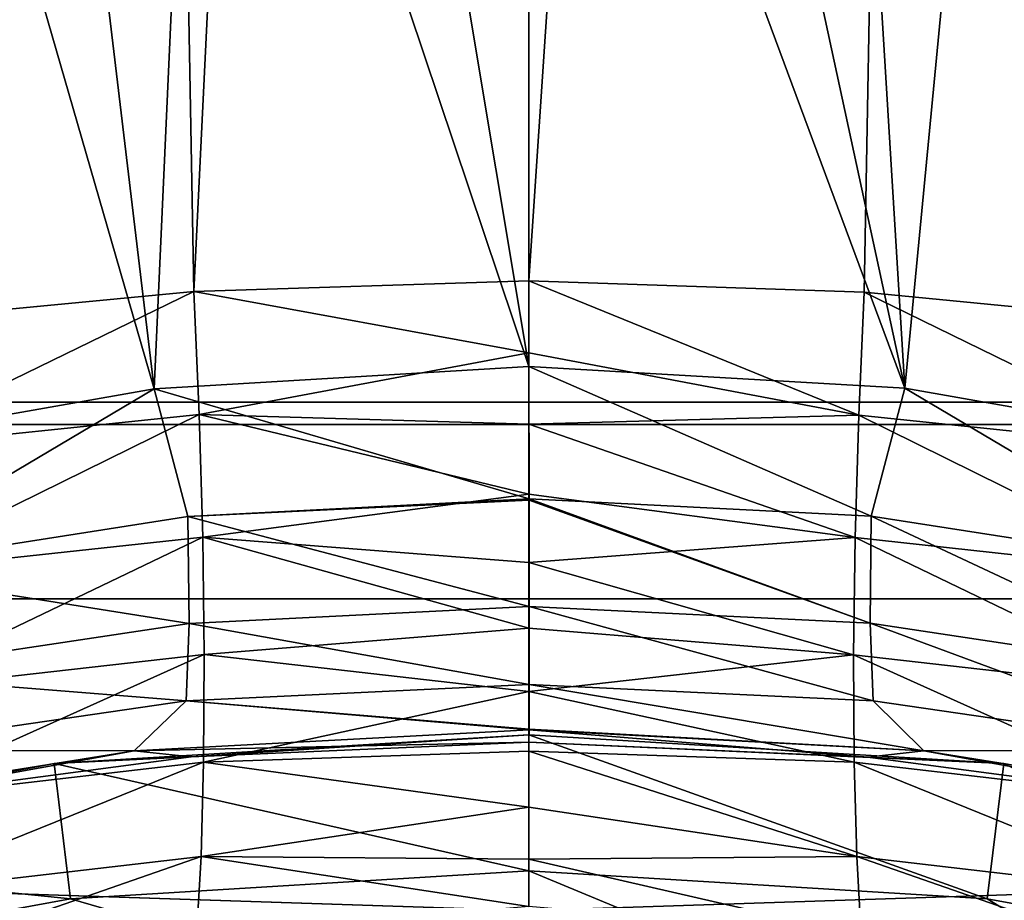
# Model space of a CAD drawing. Header units: millimetres. Extents: x -100 to 100, y -64 to 136.
# Tile 498 of 530: x -1.87 to 1.75, y 81.86 to 85.09. Entities that reach past the tile are written whole.
import ezdxf

# ---------------------------------------------------------------- set-up
doc = ezdxf.new("R2010")
doc.units = ezdxf.units.MM
doc.header["$LTSCALE"] = 159.143519
for name, color, linetype in [('19', 7, 'CONTINUOUS'), ('21', 7, 'CONTINUOUS'), ('230', 7, 'CONTINUOUS'), ('231', 7, 'CONTINUOUS'), ('232', 7, 'CONTINUOUS'), ('233', 7, 'CONTINUOUS'), ('244', 7, 'CONTINUOUS'), ('245', 7, 'CONTINUOUS'), ('255', 7, 'CONTINUOUS'), ('270', 7, 'CONTINUOUS'), ('271', 7, 'CONTINUOUS'), ('397', 7, 'CONTINUOUS'), ('407', 7, 'CONTINUOUS'), ('412', 7, 'CONTINUOUS'), ('437', 7, 'CONTINUOUS'), ('6', 7, 'CONTINUOUS')]:
    doc.layers.add(name, color=color, linetype=linetype)

msp = doc.modelspace()

# ---------------------------------------------------------------- linework, layer by layer
at = {"layer": '19', "color": 7, "linetype": 'CONTINUOUS', "true_color": 0x8c979c}
for points in [[(-1.6919, 109.4168, -13.9318), (-2.4608, 83.9708, -14.2677), (-3.3582, 109.4168, -13.6264), (-1.6919, 109.4168, -13.9318)], [(-2.3842, 83.9811, -14.2805), (-2.4608, 83.9708, -14.2677), (-1.6919, 109.4168, -13.9318), (-2.3842, 83.9811, -14.2805)], [(-1.2311, 84.0913, -14.4238), (-2.3842, 83.9811, -14.2805), (-1.6919, 109.4168, -13.9318), (-1.2311, 84.0913, -14.4238)], [(0, 109.4168, -14.0342), (-1.2311, 84.0913, -14.4238), (-1.6919, 109.4168, -13.9318), (0, 109.4168, -14.0342)], [(0, 84.1297, -14.4756), (-1.2311, 84.0913, -14.4238), (0, 109.4168, -14.0342), (0, 84.1297, -14.4756)]]:
    msp.add_3dface(points, dxfattribs=at)
at = {"layer": '21', "color": 7, "linetype": 'CONTINUOUS', "true_color": 0x8c979c}
for points in [[(-1.2311, 84.0913, -14.4238), (0, 84.1297, -14.4756), (-0.0002, 83.8657, -14.4918), (-1.2311, 84.0913, -14.4238)], [(-2.3842, 83.9811, -14.2805), (-1.2311, 84.0913, -14.4238), (-2.4165, 83.5149, -14.3195), (-2.3842, 83.9811, -14.2805)], [(-1.2311, 84.0913, -14.4238), (-1.2114, 83.6389, -14.4682), (-2.4165, 83.5149, -14.3195), (-1.2311, 84.0913, -14.4238)], [(-1.2114, 83.6389, -14.4682), (-1.2311, 84.0913, -14.4238), (-0.0002, 83.8657, -14.4918), (-1.2114, 83.6389, -14.4682)], [(-0.0004, 83.6041, -14.5313), (-1.2114, 83.6389, -14.4682), (-0.0002, 83.8657, -14.4918), (-0.0004, 83.6041, -14.5313)], [(-2.4165, 83.5149, -14.3195), (-1.2114, 83.6389, -14.4682), (-2.3876, 83.0599, -14.4439), (-2.4165, 83.5149, -14.3195)], [(-1.2114, 83.6389, -14.4682), (-1.1984, 83.189, -14.5835), (-2.3876, 83.0599, -14.4439), (-1.2114, 83.6389, -14.4682)], [(-1.1984, 83.189, -14.5835), (-1.2114, 83.6389, -14.4682), (-0.0005, 83.3471, -14.5937), (-1.1984, 83.189, -14.5835)], [(-0.0005, 83.3471, -14.5937), (-1.2114, 83.6389, -14.4682), (-0.0004, 83.6041, -14.5313), (-0.0005, 83.3471, -14.5937)], [(-0.0006, 83.0965, -14.6784), (-1.1984, 83.189, -14.5835), (-0.0005, 83.3471, -14.5937), (-0.0006, 83.0965, -14.6784)], [(-2.3876, 83.0599, -14.4439), (-1.1984, 83.189, -14.5835), (-2.3743, 82.6247, -14.64), (-2.3876, 83.0599, -14.4439)], [(-1.1984, 83.189, -14.5835), (-1.1929, 82.7585, -14.7686), (-2.3743, 82.6247, -14.64), (-1.1984, 83.189, -14.5835)], [(-1.1929, 82.7585, -14.7686), (-1.1984, 83.189, -14.5835), (-0.0007, 82.8544, -14.7849), (-1.1929, 82.7585, -14.7686)], [(-0.0007, 82.8544, -14.7849), (-1.1984, 83.189, -14.5835), (-0.0006, 83.0965, -14.6784), (-0.0007, 82.8544, -14.7849)], [(-0.0007, 82.6227, -14.9123), (-1.1929, 82.7585, -14.7686), (-0.0007, 82.8544, -14.7849), (-0.0007, 82.6227, -14.9123)], [(-1.1929, 82.7585, -14.7686), (-1.195, 82.3632, -15.0172), (-2.3773, 82.2261, -14.901), (-1.1929, 82.7585, -14.7686)], [(-2.3743, 82.6247, -14.64), (-1.1929, 82.7585, -14.7686), (-2.3773, 82.2261, -14.901), (-2.3743, 82.6247, -14.64)], [(-1.195, 82.3632, -15.0172), (-1.1929, 82.7585, -14.7686), (-0.0007, 82.6227, -14.9123), (-1.195, 82.3632, -15.0172)], [(-0.0007, 82.4031, -15.0595), (-1.195, 82.3632, -15.0172), (-0.0007, 82.6227, -14.9123), (-0.0007, 82.4031, -15.0595)], [(-0.0006, 82.1973, -15.2256), (-1.195, 82.3632, -15.0172), (-0.0007, 82.4031, -15.0595), (-0.0006, 82.1973, -15.2256)], [(-1.195, 82.3632, -15.0172), (-1.2045, 82.0163, -15.3187), (-2.3961, 81.8783, -15.2155), (-1.195, 82.3632, -15.0172)], [(-2.3773, 82.2261, -14.901), (-1.195, 82.3632, -15.0172), (-2.3961, 81.8783, -15.2155), (-2.3773, 82.2261, -14.901)], [(-1.2045, 82.0163, -15.3187), (-1.195, 82.3632, -15.0172), (-0.0006, 82.1973, -15.2256), (-1.2045, 82.0163, -15.3187)], [(-0.0005, 82.0068, -15.4092), (-1.2045, 82.0163, -15.3187), (-0.0006, 82.1973, -15.2256), (-0.0005, 82.0068, -15.4092)], [(-1.2045, 82.0163, -15.3187), (-1.2207, 81.7267, -15.6594), (-2.429, 81.5909, -15.5689), (-1.2045, 82.0163, -15.3187)], [(-2.3961, 81.8783, -15.2155), (-1.2045, 82.0163, -15.3187), (-2.429, 81.5909, -15.5689), (-2.3961, 81.8783, -15.2155)], [(-1.2207, 81.7267, -15.6594), (-1.2045, 82.0163, -15.3187), (-0.0004, 81.8333, -15.6089), (-1.2207, 81.7267, -15.6594)], [(-0.0004, 81.8333, -15.6089), (-1.2045, 82.0163, -15.3187), (-0.0005, 82.0068, -15.4092), (-0.0004, 81.8333, -15.6089)]]:
    msp.add_3dface(points, dxfattribs=at)
at = {"layer": '230', "color": 7, "linetype": 'CONTINUOUS', "true_color": 0x8c979c}
for points in [[(0, 82.4363, 23.2607), (0, 82.4632, 24.8415), (1.7436, 82.3577, 24.8415), (0, 82.4363, 23.2607)], [(1.2447, 82.3817, 23.2166), (0, 82.4363, 23.2607), (1.7436, 82.3577, 24.8415), (1.2447, 82.3817, 23.2166)], [(2.4941, 82.216, 23.0788), (1.2447, 82.3817, 23.2166), (1.7436, 82.3577, 24.8415), (2.4941, 82.216, 23.0788)], [(3.4609, 82.043, 24.8415), (2.4941, 82.216, 23.0788), (1.7436, 82.3577, 24.8415), (3.4609, 82.043, 24.8415)]]:
    msp.add_3dface(points, dxfattribs=at)
at = {"layer": '231', "color": 7, "linetype": 'CONTINUOUS', "true_color": 0x8c979c}
for points in [[(0.0006, 83.3299, 20.3219), (1.2572, 83.2655, 20.2978), (0, 83.8154, 19.7268), (0.0006, 83.3299, 20.3219)], [(0, 83.8154, 19.7268), (1.2572, 83.2655, 20.2978), (1.381, 83.736, 19.6991), (0, 83.8154, 19.7268)], [(1.2572, 83.2655, 20.2978), (2.5012, 83.0723, 20.2265), (1.381, 83.736, 19.6991), (1.2572, 83.2655, 20.2978)], [(1.381, 83.736, 19.6991), (2.5012, 83.0723, 20.2265), (2.7848, 83.4887, 19.6142), (1.381, 83.736, 19.6991)], [(1.2572, 83.2655, 20.2978), (0.0006, 83.3299, 20.3219), (1.2528, 82.8726, 20.9726), (1.2572, 83.2655, 20.2978)], [(1.2528, 82.8726, 20.9726), (0.0006, 83.3299, 20.3219), (0.0006, 83.3245, 20.3296), (1.2528, 82.8726, 20.9726)], [(0.0009, 82.9348, 20.9977), (1.2528, 82.8726, 20.9726), (0.0006, 83.3245, 20.3296), (0.0009, 82.9348, 20.9977)], [(1.2572, 83.2655, 20.2978), (1.2528, 82.8726, 20.9726), (2.4941, 82.6864, 20.8971), (1.2572, 83.2655, 20.2978)], [(2.5012, 83.0723, 20.2265), (1.2572, 83.2655, 20.2978), (2.4941, 82.6864, 20.8971), (2.5012, 83.0723, 20.2265)], [(0.0009, 82.6486, 21.7315), (1.2636, 82.5876, 21.7047), (0.0009, 82.9348, 20.9977), (0.0009, 82.6486, 21.7315)], [(0.0009, 82.9348, 20.9977), (1.2636, 82.5876, 21.7047), (1.2528, 82.8726, 20.9726), (0.0009, 82.9348, 20.9977)], [(1.2636, 82.5876, 21.7047), (2.5166, 82.4053, 21.6227), (1.2528, 82.8726, 20.9726), (1.2636, 82.5876, 21.7047)], [(1.2528, 82.8726, 20.9726), (2.5166, 82.4053, 21.6227), (2.4941, 82.6864, 20.8971), (1.2528, 82.8726, 20.9726)], [(0.0006, 82.4835, 22.4847), (1.4508, 82.4048, 22.4591), (0.0009, 82.6486, 21.7315), (0.0006, 82.4835, 22.4847)], [(0.0009, 82.6486, 21.7315), (1.4508, 82.4048, 22.4591), (1.2636, 82.5876, 21.7047), (0.0009, 82.6486, 21.7315)], [(1.2636, 82.5876, 21.7047), (1.4508, 82.4048, 22.4591), (2.5166, 82.4053, 21.6227), (1.2636, 82.5876, 21.7047)], [(0, 82.4363, 23.2607), (1.2447, 82.3817, 23.2166), (0.0006, 82.4819, 22.4963), (0, 82.4363, 23.2607)], [(0.0006, 82.4819, 22.4963), (1.4508, 82.4048, 22.4591), (0.0006, 82.4835, 22.4847), (0.0006, 82.4819, 22.4963)], [(1.2447, 82.3817, 23.2166), (1.4508, 82.4048, 22.4591), (0.0006, 82.4819, 22.4963), (1.2447, 82.3817, 23.2166)], [(1.2447, 82.3817, 23.2166), (2.4941, 82.216, 23.0788), (1.4508, 82.4048, 22.4591), (1.2447, 82.3817, 23.2166)], [(1.4508, 82.4048, 22.4591), (2.8873, 82.1746, 22.3441), (2.5166, 82.4053, 21.6227), (1.4508, 82.4048, 22.4591)], [(2.4941, 82.216, 23.0788), (2.8873, 82.1746, 22.3441), (1.4508, 82.4048, 22.4591), (2.4941, 82.216, 23.0788)]]:
    msp.add_3dface(points, dxfattribs=at)
at = {"layer": '232', "color": 7, "linetype": 'CONTINUOUS', "true_color": 0x8c979c}
for points in [[(-1.2102, 87.4167, 15.8616), (0, 83.8154, 19.7268), (-0.6059, 87.4457, 15.895), (-1.2102, 87.4167, 15.8616)], [(-0.6059, 87.4457, 15.895), (0, 83.8154, 19.7268), (0, 87.4553, 15.9062), (-0.6059, 87.4457, 15.895)], [(0, 83.8154, 19.7268), (1.381, 83.736, 19.6991), (0, 87.4553, 15.9062), (0, 83.8154, 19.7268)], [(0, 87.4553, 15.9062), (1.381, 83.736, 19.6991), (0.5784, 87.4465, 15.896), (0, 87.4553, 15.9062)], [(0.5784, 87.4465, 15.896), (1.381, 83.736, 19.6991), (1.1554, 87.4201, 15.8656), (0.5784, 87.4465, 15.896)], [(-1.8115, 87.3684, 15.8061), (-1.3766, 83.734, 19.702), (-1.2102, 87.4167, 15.8616), (-1.8115, 87.3684, 15.8061)], [(-1.3766, 83.734, 19.702), (0, 83.8154, 19.7268), (-1.2102, 87.4167, 15.8616), (-1.3766, 83.734, 19.702)], [(1.1554, 87.4201, 15.8656), (1.381, 83.736, 19.6991), (1.7299, 87.3762, 15.8149), (1.1554, 87.4201, 15.8656)], [(-2.4085, 87.3012, 15.7284), (-1.3766, 83.734, 19.702), (-1.8115, 87.3684, 15.8061), (-2.4085, 87.3012, 15.7284)], [(1.381, 83.736, 19.6991), (2.7848, 83.4887, 19.6142), (1.7299, 87.3762, 15.8149), (1.381, 83.736, 19.6991)], [(1.7299, 87.3762, 15.8149), (2.7848, 83.4887, 19.6142), (2.3007, 87.3148, 15.7441), (1.7299, 87.3762, 15.8149)], [(-2.7594, 83.4897, 19.6215), (-1.3766, 83.734, 19.702), (-2.4085, 87.3012, 15.7284), (-2.7594, 83.4897, 19.6215)]]:
    msp.add_3dface(points, dxfattribs=at)
at = {"layer": '233', "color": 7, "linetype": 'CONTINUOUS', "true_color": 0x8c979c}
for points in [[(0.0006, 83.3299, 20.3219), (0, 83.8154, 19.7268), (-1.3766, 83.734, 19.702), (0.0006, 83.3299, 20.3219)], [(-1.3766, 83.734, 19.702), (-2.7594, 83.4897, 19.6215), (-2.4949, 83.0707, 20.2298), (-1.3766, 83.734, 19.702)], [(-1.2532, 83.2643, 20.2994), (-1.3766, 83.734, 19.702), (-2.4949, 83.0707, 20.2298), (-1.2532, 83.2643, 20.2994)], [(0.0006, 83.3299, 20.3219), (-1.3766, 83.734, 19.702), (-1.2532, 83.2643, 20.2994), (0.0006, 83.3299, 20.3219)], [(0.0006, 83.3245, 20.3296), (0.0006, 83.3299, 20.3219), (-1.2532, 83.2643, 20.2994), (0.0006, 83.3245, 20.3296)], [(0.0009, 82.9348, 20.9977), (0.0006, 83.3245, 20.3296), (-1.2532, 83.2643, 20.2994), (0.0009, 82.9348, 20.9977)], [(-1.2532, 83.2643, 20.2994), (-2.4949, 83.0707, 20.2298), (-1.2483, 82.8722, 20.973), (-1.2532, 83.2643, 20.2994)], [(0.0009, 82.9348, 20.9977), (-1.2532, 83.2643, 20.2994), (-1.2483, 82.8722, 20.973), (0.0009, 82.9348, 20.9977)], [(-1.2483, 82.8722, 20.973), (-2.4949, 83.0707, 20.2298), (-2.4873, 82.6862, 20.8981), (-1.2483, 82.8722, 20.973)], [(0.0009, 82.6486, 21.7315), (0.0009, 82.9348, 20.9977), (-1.2483, 82.8722, 20.973), (0.0009, 82.6486, 21.7315)], [(-1.2483, 82.8722, 20.973), (-2.4873, 82.6862, 20.8981), (-1.2591, 82.5877, 21.7038), (-1.2483, 82.8722, 20.973)], [(0.0009, 82.6486, 21.7315), (-1.2483, 82.8722, 20.973), (-1.2591, 82.5877, 21.7038), (0.0009, 82.6486, 21.7315)], [(-1.2591, 82.5877, 21.7038), (-2.4873, 82.6862, 20.8981), (-2.5097, 82.406, 21.6211), (-1.2591, 82.5877, 21.7038)], [(0.0006, 82.4835, 22.4847), (0.0009, 82.6486, 21.7315), (-1.2591, 82.5877, 21.7038), (0.0006, 82.4835, 22.4847)], [(-1.2591, 82.5877, 21.7038), (-2.5097, 82.406, 21.6211), (-1.45, 82.4048, 22.4563), (-1.2591, 82.5877, 21.7038)], [(0.0006, 82.4819, 22.4963), (-1.2591, 82.5877, 21.7038), (-1.45, 82.4048, 22.4563), (0.0006, 82.4819, 22.4963)], [(0.0006, 82.4819, 22.4963), (0.0006, 82.4835, 22.4847), (-1.2591, 82.5877, 21.7038), (0.0006, 82.4819, 22.4963)], [(0, 82.4363, 23.2607), (0.0006, 82.4819, 22.4963), (-1.45, 82.4048, 22.4563), (0, 82.4363, 23.2607)], [(-1.2412, 82.382, 23.2136), (0, 82.4363, 23.2607), (-1.45, 82.4048, 22.4563), (-1.2412, 82.382, 23.2136)], [(-1.45, 82.4048, 22.4563), (-2.5097, 82.406, 21.6211), (-2.8871, 82.1745, 22.3386), (-1.45, 82.4048, 22.4563)], [(-2.4874, 82.2171, 23.0734), (-1.45, 82.4048, 22.4563), (-2.8871, 82.1745, 22.3386), (-2.4874, 82.2171, 23.0734)], [(-2.4874, 82.2171, 23.0734), (-1.2412, 82.382, 23.2136), (-1.45, 82.4048, 22.4563), (-2.4874, 82.2171, 23.0734)]]:
    msp.add_3dface(points, dxfattribs=at)
at = {"layer": '244', "color": 7, "linetype": 'CONTINUOUS', "true_color": 0x8c979c}
for points in [[(0, 84.1297, -14.4756), (0, 109.4168, -14.0342), (1.6919, 109.4168, -13.9318), (0, 84.1297, -14.4756)], [(1.2315, 84.0889, -14.4238), (0, 84.1297, -14.4756), (1.6919, 109.4168, -13.9318), (1.2315, 84.0889, -14.4238)], [(2.3752, 83.9776, -14.282), (1.2315, 84.0889, -14.4238), (1.6919, 109.4168, -13.9318), (2.3752, 83.9776, -14.282)], [(3.3582, 109.4168, -13.6264), (2.3752, 83.9776, -14.282), (1.6919, 109.4168, -13.9318), (3.3582, 109.4168, -13.6264)]]:
    msp.add_3dface(points, dxfattribs=at)
at = {"layer": '245', "color": 7, "linetype": 'CONTINUOUS', "true_color": 0x8c979c}
for points in [[(-0.0002, 83.8657, -14.4918), (0, 84.1297, -14.4756), (1.211, 83.6369, -14.4682), (-0.0002, 83.8657, -14.4918)], [(0, 84.1297, -14.4756), (1.2315, 84.0889, -14.4238), (1.211, 83.6369, -14.4682), (0, 84.1297, -14.4756)], [(1.2315, 84.0889, -14.4238), (2.4117, 83.5116, -14.3204), (1.211, 83.6369, -14.4682), (1.2315, 84.0889, -14.4238)], [(1.2315, 84.0889, -14.4238), (2.3752, 83.9776, -14.282), (2.4117, 83.5116, -14.3204), (1.2315, 84.0889, -14.4238)], [(-0.0004, 83.6041, -14.5313), (-0.0002, 83.8657, -14.4918), (1.211, 83.6369, -14.4682), (-0.0004, 83.6041, -14.5313)], [(-0.0004, 83.6041, -14.5313), (1.211, 83.6369, -14.4682), (1.1976, 83.1875, -14.5835), (-0.0004, 83.6041, -14.5313)], [(1.211, 83.6369, -14.4682), (2.3825, 83.0575, -14.4446), (1.1976, 83.1875, -14.5835), (1.211, 83.6369, -14.4682)], [(2.4117, 83.5116, -14.3204), (2.3825, 83.0575, -14.4446), (1.211, 83.6369, -14.4682), (2.4117, 83.5116, -14.3204)], [(-0.0005, 83.3471, -14.5937), (-0.0004, 83.6041, -14.5313), (1.1976, 83.1875, -14.5835), (-0.0005, 83.3471, -14.5937)], [(-0.0006, 83.0965, -14.6784), (-0.0005, 83.3471, -14.5937), (1.1976, 83.1875, -14.5835), (-0.0006, 83.0965, -14.6784)], [(-0.0006, 83.0965, -14.6784), (1.1976, 83.1875, -14.5835), (1.1919, 82.7574, -14.7685), (-0.0006, 83.0965, -14.6784)], [(1.1976, 83.1875, -14.5835), (2.369, 82.6231, -14.6405), (1.1919, 82.7574, -14.7685), (1.1976, 83.1875, -14.5835)], [(2.3825, 83.0575, -14.4446), (2.369, 82.6231, -14.6405), (1.1976, 83.1875, -14.5835), (2.3825, 83.0575, -14.4446)], [(-0.0007, 82.8544, -14.7849), (-0.0006, 83.0965, -14.6784), (1.1919, 82.7574, -14.7685), (-0.0007, 82.8544, -14.7849)], [(-0.0007, 82.6227, -14.9123), (-0.0007, 82.8544, -14.7849), (1.1919, 82.7574, -14.7685), (-0.0007, 82.6227, -14.9123)], [(-0.0007, 82.6227, -14.9123), (1.1919, 82.7574, -14.7685), (1.194, 82.3626, -15.017), (-0.0007, 82.6227, -14.9123)], [(2.369, 82.6231, -14.6405), (2.372, 82.2254, -14.9012), (1.1919, 82.7574, -14.7685), (2.369, 82.6231, -14.6405)], [(1.1919, 82.7574, -14.7685), (2.372, 82.2254, -14.9012), (1.194, 82.3626, -15.017), (1.1919, 82.7574, -14.7685)], [(-0.0007, 82.4031, -15.0595), (-0.0007, 82.6227, -14.9123), (1.194, 82.3626, -15.017), (-0.0007, 82.4031, -15.0595)], [(-0.0006, 82.1973, -15.2256), (-0.0007, 82.4031, -15.0595), (1.2038, 82.0161, -15.3183), (-0.0006, 82.1973, -15.2256)], [(-0.0007, 82.4031, -15.0595), (1.194, 82.3626, -15.017), (1.2038, 82.0161, -15.3183), (-0.0007, 82.4031, -15.0595)], [(2.372, 82.2254, -14.9012), (2.3909, 81.8785, -15.2153), (1.194, 82.3626, -15.017), (2.372, 82.2254, -14.9012)], [(1.194, 82.3626, -15.017), (2.3909, 81.8785, -15.2153), (1.2038, 82.0161, -15.3183), (1.194, 82.3626, -15.017)], [(-0.0005, 82.0068, -15.4092), (-0.0006, 82.1973, -15.2256), (1.2038, 82.0161, -15.3183), (-0.0005, 82.0068, -15.4092)], [(-0.0005, 82.0068, -15.4092), (1.2038, 82.0161, -15.3183), (1.2203, 81.7269, -15.6587), (-0.0005, 82.0068, -15.4092)], [(2.3909, 81.8785, -15.2153), (2.4241, 81.5917, -15.568), (1.2038, 82.0161, -15.3183), (2.3909, 81.8785, -15.2153)], [(1.2038, 82.0161, -15.3183), (2.4241, 81.5917, -15.568), (1.2203, 81.7269, -15.6587), (1.2038, 82.0161, -15.3183)], [(-0.0004, 81.8333, -15.6089), (-0.0005, 82.0068, -15.4092), (1.2203, 81.7269, -15.6587), (-0.0004, 81.8333, -15.6089)]]:
    msp.add_3dface(points, dxfattribs=at)
at = {"layer": '255', "linetype": 'CONTINUOUS'}
for points in [[(0, 81.9633, 25.7), (-1.6833, 81.8614, 25.7), (4.7339, 80, 25.7), (0, 81.9633, 25.7)], [(1.6833, 81.8614, 25.7), (0, 81.9633, 25.7), (4.7339, 80, 25.7), (1.6833, 81.8614, 25.7)], [(-1.6833, 81.8614, 25.7), (-3.3413, 81.5576, 25.7), (4.7339, 80, 25.7), (-1.6833, 81.8614, 25.7)], [(3.3413, 81.5576, 25.7), (1.6833, 81.8614, 25.7), (4.7339, 80, 25.7), (3.3413, 81.5576, 25.7)]]:
    msp.add_3dface(points, dxfattribs=at)
at = {"layer": '270', "linetype": 'CONTINUOUS'}
for points in [[(0, 82.4632, 24.8415), (-1.7436, 82.3577, 24.8415), (0, 81.9633, 25.7), (0, 82.4632, 24.8415)], [(-1.7436, 82.3577, 24.8415), (-3.4609, 82.043, 24.8415), (-1.6833, 81.8614, 25.7), (-1.7436, 82.3577, 24.8415)], [(0, 81.9633, 25.7), (-1.7436, 82.3577, 24.8415), (-1.6833, 81.8614, 25.7), (0, 81.9633, 25.7)], [(-3.4609, 82.043, 24.8415), (-3.3413, 81.5576, 25.7), (-1.6833, 81.8614, 25.7), (-3.4609, 82.043, 24.8415)]]:
    msp.add_3dface(points, dxfattribs=at)
at = {"layer": '271', "linetype": 'CONTINUOUS'}
for points in [[(1.7436, 82.3577, 24.8415), (0, 82.4632, 24.8415), (1.6833, 81.8614, 25.7), (1.7436, 82.3577, 24.8415)], [(0, 82.4632, 24.8415), (0, 81.9633, 25.7), (1.6833, 81.8614, 25.7), (0, 82.4632, 24.8415)], [(1.7436, 82.3577, 24.8415), (1.6833, 81.8614, 25.7), (3.3413, 81.5576, 25.7), (1.7436, 82.3577, 24.8415)], [(3.4609, 82.043, 24.8415), (1.7436, 82.3577, 24.8415), (3.3413, 81.5576, 25.7), (3.4609, 82.043, 24.8415)]]:
    msp.add_3dface(points, dxfattribs=at)
at = {"layer": '397', "color": 7, "linetype": 'CONTINUOUS', "true_color": 0xaaaaaa}
for points in [[(-83.8278, 88.4678, 45.7), (-86.6491, 83.6845, 45.7), (83.8278, 88.4678, 45.7), (-83.8278, 88.4678, 45.7)], [(83.8278, 88.4678, 45.7), (-86.6491, 83.6845, 45.7), (86.6491, 83.6845, 45.7), (83.8278, 88.4678, 45.7)], [(-89.1978, 78.7505, 45.7), (0, 81.35, 45.7), (-86.6491, 83.6845, 45.7), (-89.1978, 78.7505, 45.7)], [(-86.6491, 83.6845, 45.7), (0, 81.35, 45.7), (86.6491, 83.6845, 45.7), (-86.6491, 83.6845, 45.7)], [(0, 81.35, 45.7), (1.6091, 81.2527, 45.7), (86.6491, 83.6845, 45.7), (0, 81.35, 45.7)], [(1.6091, 81.2527, 45.7), (3.1949, 80.9621, 45.7), (86.6491, 83.6845, 45.7), (1.6091, 81.2527, 45.7)]]:
    msp.add_3dface(points, dxfattribs=at)
at = {"layer": '407', "color": 7, "linetype": 'CONTINUOUS'}
for points in [[(-82.5557, 87.673, 36.7), (85.3342, 82.9627, 36.7), (-85.3342, 82.9627, 36.7), (-82.5557, 87.673, 36.7)], [(82.5557, 87.673, 36.7), (85.3342, 82.9627, 36.7), (-82.5557, 87.673, 36.7), (82.5557, 87.673, 36.7)], [(-85.3342, 82.9627, 36.7), (87.8445, 78.1035, 36.7), (-87.8445, 78.1035, 36.7), (-85.3342, 82.9627, 36.7)], [(85.3342, 82.9627, 36.7), (87.8445, 78.1035, 36.7), (-85.3342, 82.9627, 36.7), (85.3342, 82.9627, 36.7)]]:
    msp.add_3dface(points, dxfattribs=at)
at = {"layer": '412', "linetype": 'CONTINUOUS'}
for points in [[(54.5084, 83.6026, 36.7427), (51.2653, 87.0652, 36.7427), (-54.5084, 83.6026, 36.7427), (54.5084, 83.6026, 36.7427)], [(51.2653, 87.0652, 36.7427), (-51.2653, 87.0652, 36.7427), (-54.5084, 83.6026, 36.7427), (51.2653, 87.0652, 36.7427)], [(57.5181, 79.9352, 36.7427), (54.5084, 83.6026, 36.7427), (-57.5181, 79.9352, 36.7427), (57.5181, 79.9352, 36.7427)], [(54.5084, 83.6026, 36.7427), (-54.5084, 83.6026, 36.7427), (-57.5181, 79.9352, 36.7427), (54.5084, 83.6026, 36.7427)]]:
    msp.add_3dface(points, dxfattribs=at)
at = {"layer": '437', "color": 7, "linetype": 'CONTINUOUS', "true_color": 0xaaaaaa}
for points in [[(-54.5084, 83.6026, 44.7), (-51.2653, 87.0652, 44.7), (54.5084, 83.6026, 44.7), (-54.5084, 83.6026, 44.7)], [(-51.2653, 87.0652, 44.7), (51.2653, 87.0652, 44.7), (54.5084, 83.6026, 44.7), (-51.2653, 87.0652, 44.7)], [(-57.5181, 79.9352, 44.7), (-54.5084, 83.6026, 44.7), (57.5181, 79.9352, 44.7), (-57.5181, 79.9352, 44.7)], [(-54.5084, 83.6026, 44.7), (54.5084, 83.6026, 44.7), (57.5181, 79.9352, 44.7), (-54.5084, 83.6026, 44.7)]]:
    msp.add_3dface(points, dxfattribs=at)
at = {"layer": '6', "color": 7, "linetype": 'CONTINUOUS', "true_color": 0x8c979c}
for points in [[(0, 82.4632, 24.8415), (-1.2412, 82.382, 23.2136), (-1.7436, 82.3577, 24.8415), (0, 82.4632, 24.8415)], [(0, 82.4363, 23.2607), (-1.2412, 82.382, 23.2136), (0, 82.4632, 24.8415), (0, 82.4363, 23.2607)], [(-1.2412, 82.382, 23.2136), (-2.4874, 82.2171, 23.0734), (-1.7436, 82.3577, 24.8415), (-1.2412, 82.382, 23.2136)], [(-1.7436, 82.3577, 24.8415), (-2.4874, 82.2171, 23.0734), (-3.4609, 82.043, 24.8415), (-1.7436, 82.3577, 24.8415)]]:
    msp.add_3dface(points, dxfattribs=at)

doc.saveas('drawing.dxf')
